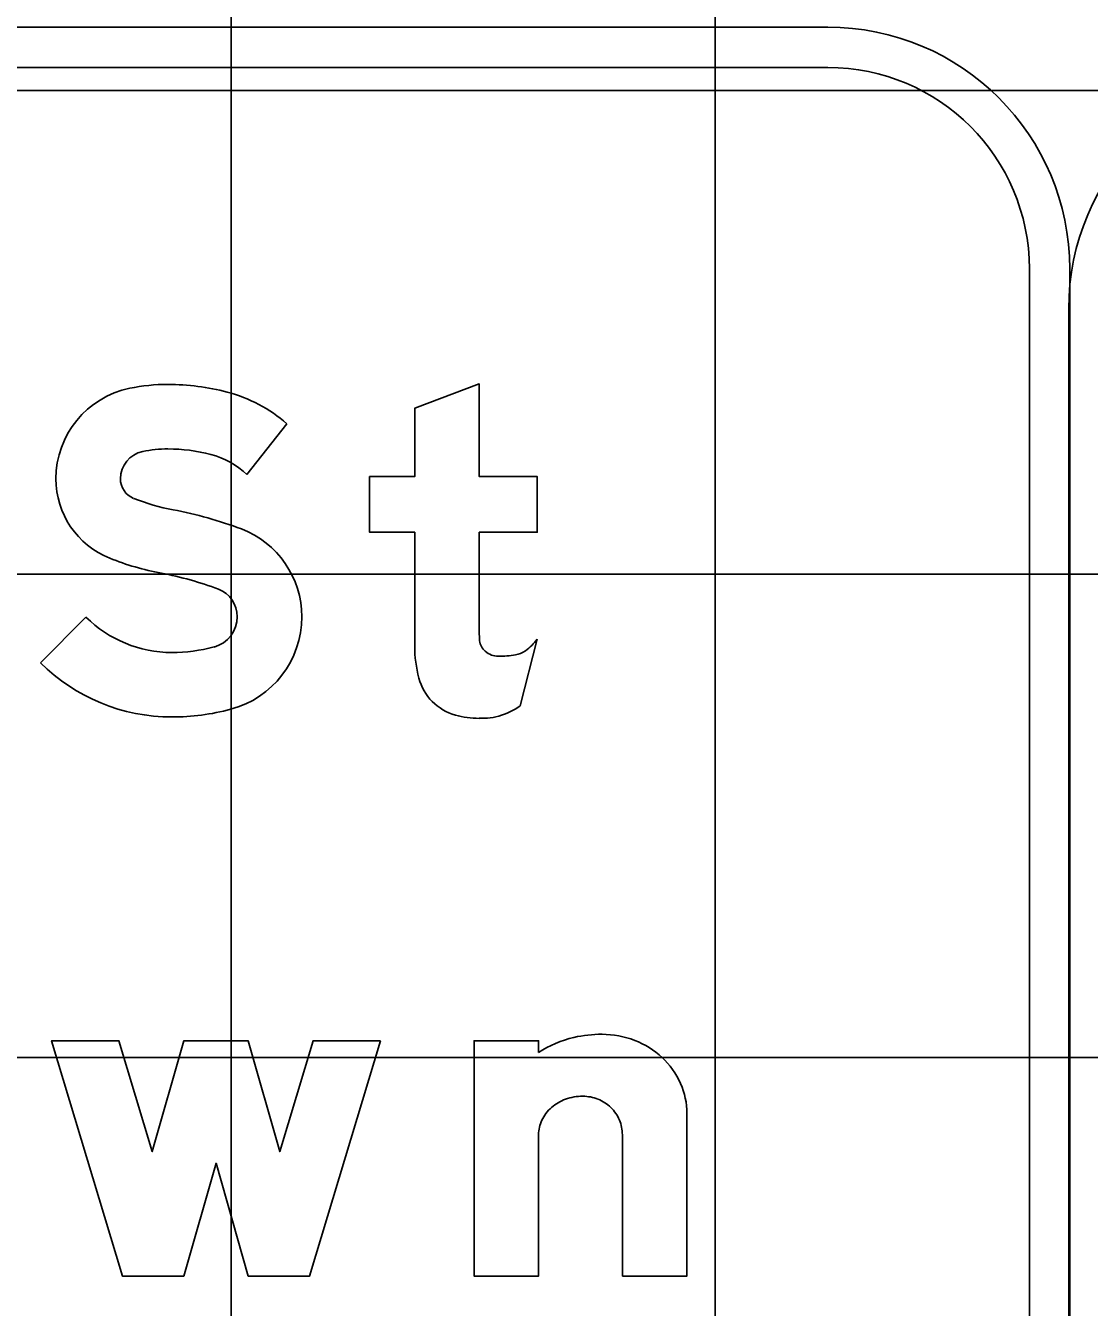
# Model space of a CAD drawing. Extents: x 1797809 to 2198143, y 249608 to 1237864.
# Drawn here: x 2197323.24 to 2197327.64, y 1237168.07 to 1237173.37 of the extents above; entities that cross this region are included whole.
import ezdxf

# ---------------------------------------------------------------- set-up
doc = ezdxf.new("R2010")
doc.units = 0
for name, color, linetype in [('GSBWFILL', 7, 'Continuous'), ('GSCOLORFILL', 7, 'Continuous'), ('GSOUTLINE', 7, 'Continuous'), ('GSSHT', 7, 'Continuous')]:
    doc.layers.add(name, color=color, linetype=linetype)

msp = doc.modelspace()

# ---------------------------------------------------------------- linework, layer by layer
at = {"layer": 'GSBWFILL'}
for p, q in [((2197325.2842, 1237170.5609), (2197325.3544, 1237170.8369)), ((2197325.7063, 1237168.7875), (2197325.7063, 1237168.2027))]:
    msp.add_line(p, q, dxfattribs=at)
for points in [[(2197325.1144, 1237170.8894), (2197325.1144, 1237171.2794), (2197325.3544, 1237171.2794), (2197325.3544, 1237171.5094), (2197325.1144, 1237171.5094), (2197325.1144, 1237171.8927), (2197324.8477, 1237171.7916), (2197324.8477, 1237171.5094), (2197324.661, 1237171.5094), (2197324.661, 1237171.2794), (2197324.8477, 1237171.2794), (2197324.8477, 1237170.8088)], [(2197324.1544, 1237171.5175), (2197324.3193, 1237171.7279)], [(2197323.4888, 1237170.9279), (2197323.301, 1237170.7385)], [(2197325.3596, 1237169.1279), (2197325.3596, 1237169.1761), (2197325.0929, 1237169.1761), (2197325.0929, 1237168.2027), (2197325.3596, 1237168.2027), (2197325.3596, 1237168.7875)], [(2197325.7063, 1237168.2027), (2197325.9729, 1237168.2027), (2197325.9729, 1237168.8753)]]:
    msp.add_lwpolyline(points, dxfattribs=at)
msp.add_lwpolyline([(2197324.7063, 1237169.1761), (2197324.4129, 1237168.2027), (2197324.1596, 1237168.2027), (2197324.0263, 1237168.6694), (2197323.8929, 1237168.2027), (2197323.6396, 1237168.2027), (2197323.3463, 1237169.1761), (2197323.6248, 1237169.1761), (2197323.7628, 1237168.718), (2197323.8937, 1237169.1761), (2197324.1588, 1237169.1761), (2197324.2897, 1237168.718), (2197324.4278, 1237169.1761)], close=True, dxfattribs=at)
for centre, major_axis, ratio, start_param, end_param in [((2197323.7464, 1237171.5002), (0, 0.382), 0.999997, 0.202758, 1.570796), ((2197323.8277, 1237171.105), (0, 0.7855), 0.999997, 0, 0.202758), ((2197323.8277, 1237170.9272), (0, 0.9632), 0.999997, 6.026234, 6.283185), ((2197323.917, 1237171.2674), (0, 0.6115), 0.999997, 5.565152, 6.026234), ((2197323.7464, 1237171.5002), (0, 0.1153), 0.999997, 0.202758, 1.570796), ((2197323.8277, 1237171.105), (0, 0.5188), 0.999997, 0, 0.202758), ((2197323.8277, 1237170.9272), (0, 0.6965), 0.999997, 6.026234, 6.283185), ((2197323.917, 1237171.2674), (0, 0.3448), 0.999997, 5.523837, 6.026234), ((2197323.7183, 1237171.5002), (0, 0.3538), 0.999997, 1.570796, 2.761249), ((2197323.7183, 1237171.5002), (0, 0.0872), 0.999997, 1.570796, 2.761249), ((2197324.0089, 1237172.227), (0, 0.8699), 0.999997, 2.761249, 2.95744), ((2197323.5523, 1237169.776), (0, 1.6233), 0.999997, 5.918637, 6.099033), ((2197323.9926, 1237170.9296), (0, 0.3885), 0.999997, 4.712389, 5.918637), ((2197324.0089, 1237172.227), (0, 1.1366), 0.999997, 2.761249, 2.95744), ((2197323.5523, 1237169.776), (0, 1.3566), 0.999997, 5.918637, 6.099033), ((2197323.9926, 1237170.9296), (0, 0.1218), 0.999997, 4.712389, 5.918637), ((2197323.8439, 1237171.2862), (0, 0.5044), 0.999997, 2.360607, 3.141593), ((2197323.9849, 1237170.9296), (0, 0.1295), 0.999997, 3.401517, 4.712389), ((2197323.9849, 1237170.9296), (0, 0.3961), 0.999997, 3.401517, 4.712389), ((2197326.7837, 1237170.8894), (0, 1.6693), 0.999998, 1.570796, 1.606005), ((2197325.1789, 1237170.9678), (0, 0.2189), 0.999998, 3.756278, 4.071638), ((2197323.8439, 1237171.46), (0, 0.6782), 0.999997, 3.141593, 3.401517), ((2197325.3651, 1237170.8088), (0, 0.5174), 0.999998, 1.570796, 1.830698), ((2197325.191, 1237170.8436), (0, 0.0767), 0.999998, 1.74085, 2.407828), ((2197325.1934, 1237170.8463), (0, 0.0803), 0.999998, 2.407828, 3.141593), ((2197325.2475, 1237170.8706), (0, 0.1), 0.999998, 3.310762, 3.756278), ((2197323.8439, 1237171.2862), (0, 0.7711), 0.999997, 2.360607, 3.141593), ((2197325.1934, 1237171.1871), (0, 0.4211), 0.999998, 3.141593, 3.310762), ((2197325.0745, 1237170.7315), (0, 0.2167), 0.999998, 1.830698, 2.869526), ((2197323.8439, 1237171.46), (0, 0.9449), 0.999997, 3.141593, 3.401517), ((2197325.1144, 1237170.8745), (0, 0.3651), 0.999998, 2.869526, 3.141593), ((2197325.1342, 1237170.7267), (0, 0.2167), 0.999998, 3.205734, 3.427755), ((2197325.1058, 1237170.8232), (0, 0.3172), 0.999998, 3.427755, 3.738844), ((2197325.1144, 1237171.0353), (0, 0.5258), 0.999998, 3.141593, 3.205734), ((2197325.6221, 1237168.6694), (0, 0.5334), 0.999997, 0, 0.219986), ((2197325.6221, 1237168.8273), (0, 0.3754), 0.999997, 5.914285, 6.283185), ((2197325.6176, 1237168.7229), (0, 0.4802), 0.999997, 0.235088, 0.567132), ((2197325.6311, 1237168.8507), (0, 0.3503), 0.999997, 5.532258, 5.914285), ((2197325.6451, 1237168.8657), (0, 0.3299), 0.999997, 5.130076, 5.532258), ((2197325.6668, 1237168.8753), (0, 0.3062), 0.999997, 4.712389, 5.130076), ((2197325.5336, 1237168.7615), (0, 0.1835), 0.999997, 0.345704, 0.715718), ((2197325.5425, 1237168.7367), (0, 0.2099), 0.999997, 0, 0.345704), ((2197325.5425, 1237168.7781), (0, 0.1684), 0.999997, 5.900624, 6.283185), ((2197325.5444, 1237168.7827), (0, 0.1635), 0.999997, 5.51227, 5.900624), ((2197325.5198, 1237168.7774), (0, 0.1625), 0.999997, 0.715718, 1.126231), ((2197325.5472, 1237168.7856), (0, 0.1594), 0.999997, 5.115435, 5.51227), ((2197325.4985, 1237168.7875), (0, 0.1389), 0.999997, 1.126231, 1.570796), ((2197325.5516, 1237168.7875), (0, 0.1546), 0.999997, 4.712389, 5.115435)]:
    msp.add_ellipse(centre, major_axis=major_axis, ratio=ratio, start_param=start_param, end_param=end_param, dxfattribs=at)
at = {"layer": 'GSCOLORFILL'}
for p, q in [((2197326.5554, 1237173.3681), (2197315.0471, 1237173.3681)), ((2197315.0471, 1237173.2014), (2197326.5554, 1237173.2014)), ((2197327.3888, 1237172.3681), (2197327.3888, 1237166.3681)), ((2197327.5554, 1237166.3681), (2197327.5554, 1237172.3681)), ((2197327.5513, 1237172.2026), (2197327.5513, 1237166.2002)), ((2197325.2842, 1237170.5609), (2197325.3544, 1237170.8369)), ((2197325.7063, 1237168.7875), (2197325.7063, 1237168.2027))]:
    msp.add_line(p, q, dxfattribs=at)
for points in [[(2197325.1144, 1237170.8894), (2197325.1144, 1237171.2794), (2197325.3544, 1237171.2794), (2197325.3544, 1237171.5094), (2197325.1144, 1237171.5094), (2197325.1144, 1237171.8927), (2197324.8477, 1237171.7916), (2197324.8477, 1237171.5094), (2197324.661, 1237171.5094), (2197324.661, 1237171.2794), (2197324.8477, 1237171.2794), (2197324.8477, 1237170.8088)], [(2197324.1544, 1237171.5175), (2197324.3193, 1237171.7279)], [(2197323.4888, 1237170.9279), (2197323.301, 1237170.7385)], [(2197325.3596, 1237169.1279), (2197325.3596, 1237169.1761), (2197325.0929, 1237169.1761), (2197325.0929, 1237168.2027), (2197325.3596, 1237168.2027), (2197325.3596, 1237168.7875)], [(2197325.7063, 1237168.2027), (2197325.9729, 1237168.2027), (2197325.9729, 1237168.8753)]]:
    msp.add_lwpolyline(points, dxfattribs=at)
msp.add_lwpolyline([(2197324.7063, 1237169.1761), (2197324.4129, 1237168.2027), (2197324.1596, 1237168.2027), (2197324.0263, 1237168.6694), (2197323.8929, 1237168.2027), (2197323.6396, 1237168.2027), (2197323.3463, 1237169.1761), (2197323.6248, 1237169.1761), (2197323.7628, 1237168.718), (2197323.8937, 1237169.1761), (2197324.1588, 1237169.1761), (2197324.2897, 1237168.718), (2197324.4278, 1237169.1761)], close=True, dxfattribs=at)
for centre, radius, start, end in [((2197326.5554, 1237172.3681), 1, 0, 90), ((2197326.5554, 1237172.3681), 0.8333, 0, 90), ((2197328.5503, 1237172.2026), 0.999, 90, 180)]:
    msp.add_arc(centre, radius, start, end, dxfattribs=at)
for centre, major_axis, ratio, start_param, end_param in [((2197323.7464, 1237171.5002), (0, 0.382), 0.999997, 0.202758, 1.570796), ((2197323.8277, 1237171.105), (0, 0.7855), 0.999997, 0, 0.202758), ((2197323.8277, 1237170.9272), (0, 0.9632), 0.999997, 6.026234, 6.283185), ((2197323.917, 1237171.2674), (0, 0.6115), 0.999997, 5.565152, 6.026234), ((2197323.7464, 1237171.5002), (0, 0.1153), 0.999997, 0.202758, 1.570796), ((2197323.8277, 1237171.105), (0, 0.5188), 0.999997, 0, 0.202758), ((2197323.8277, 1237170.9272), (0, 0.6965), 0.999997, 6.026234, 6.283185), ((2197323.917, 1237171.2674), (0, 0.3448), 0.999997, 5.523837, 6.026234), ((2197323.7183, 1237171.5002), (0, 0.3538), 0.999997, 1.570796, 2.761249), ((2197323.7183, 1237171.5002), (0, 0.0872), 0.999997, 1.570796, 2.761249), ((2197324.0089, 1237172.227), (0, 0.8699), 0.999997, 2.761249, 2.95744), ((2197323.5523, 1237169.776), (0, 1.6233), 0.999997, 5.918637, 6.099033), ((2197323.9926, 1237170.9296), (0, 0.3885), 0.999997, 4.712389, 5.918637), ((2197324.0089, 1237172.227), (0, 1.1366), 0.999997, 2.761249, 2.95744), ((2197323.5523, 1237169.776), (0, 1.3566), 0.999997, 5.918637, 6.099033), ((2197323.9926, 1237170.9296), (0, 0.1218), 0.999997, 4.712389, 5.918637), ((2197323.8439, 1237171.2862), (0, 0.5044), 0.999997, 2.360607, 3.141593), ((2197323.9849, 1237170.9296), (0, 0.1295), 0.999997, 3.401517, 4.712389), ((2197323.9849, 1237170.9296), (0, 0.3961), 0.999997, 3.401517, 4.712389), ((2197326.7837, 1237170.8894), (0, 1.6693), 0.999998, 1.570796, 1.606005), ((2197325.1789, 1237170.9678), (0, 0.2189), 0.999998, 3.756278, 4.071638), ((2197323.8439, 1237171.46), (0, 0.6782), 0.999997, 3.141593, 3.401517), ((2197325.3651, 1237170.8088), (0, 0.5174), 0.999998, 1.570796, 1.830698), ((2197325.191, 1237170.8436), (0, 0.0767), 0.999998, 1.74085, 2.407828), ((2197325.1934, 1237170.8463), (0, 0.0803), 0.999998, 2.407828, 3.141593), ((2197325.2475, 1237170.8706), (0, 0.1), 0.999998, 3.310762, 3.756278), ((2197323.8439, 1237171.2862), (0, 0.7711), 0.999997, 2.360607, 3.141593), ((2197325.1934, 1237171.1871), (0, 0.4211), 0.999998, 3.141593, 3.310762), ((2197325.0745, 1237170.7315), (0, 0.2167), 0.999998, 1.830698, 2.869526), ((2197323.8439, 1237171.46), (0, 0.9449), 0.999997, 3.141593, 3.401517), ((2197325.1144, 1237170.8745), (0, 0.3651), 0.999998, 2.869526, 3.141593), ((2197325.1342, 1237170.7267), (0, 0.2167), 0.999998, 3.205734, 3.427755), ((2197325.1058, 1237170.8232), (0, 0.3172), 0.999998, 3.427755, 3.738844), ((2197325.1144, 1237171.0353), (0, 0.5258), 0.999998, 3.141593, 3.205734), ((2197325.6221, 1237168.6694), (0, 0.5334), 0.999997, 0, 0.219986), ((2197325.6221, 1237168.8273), (0, 0.3754), 0.999997, 5.914285, 6.283185), ((2197325.6176, 1237168.7229), (0, 0.4802), 0.999997, 0.235088, 0.567132), ((2197325.6311, 1237168.8507), (0, 0.3503), 0.999997, 5.532258, 5.914285), ((2197325.6451, 1237168.8657), (0, 0.3299), 0.999997, 5.130076, 5.532258), ((2197325.6668, 1237168.8753), (0, 0.3062), 0.999997, 4.712389, 5.130076), ((2197325.5336, 1237168.7615), (0, 0.1835), 0.999997, 0.345704, 0.715718), ((2197325.5425, 1237168.7367), (0, 0.2099), 0.999997, 0, 0.345704), ((2197325.5425, 1237168.7781), (0, 0.1684), 0.999997, 5.900624, 6.283185), ((2197325.5444, 1237168.7827), (0, 0.1635), 0.999997, 5.51227, 5.900624), ((2197325.5198, 1237168.7774), (0, 0.1625), 0.999997, 0.715718, 1.126231), ((2197325.5472, 1237168.7856), (0, 0.1594), 0.999997, 5.115435, 5.51227), ((2197325.4985, 1237168.7875), (0, 0.1389), 0.999997, 1.126231, 1.570796), ((2197325.5516, 1237168.7875), (0, 0.1546), 0.999997, 4.712389, 5.115435)]:
    msp.add_ellipse(centre, major_axis=major_axis, ratio=ratio, start_param=start_param, end_param=end_param, dxfattribs=at)
at = {"layer": 'GSOUTLINE'}
for p, q in [((2197325.2842, 1237170.5609), (2197325.3544, 1237170.8369)), ((2197325.7063, 1237168.7875), (2197325.7063, 1237168.2027))]:
    msp.add_line(p, q, dxfattribs=at)
for points in [[(2197325.1144, 1237170.8894), (2197325.1144, 1237171.2794), (2197325.3544, 1237171.2794), (2197325.3544, 1237171.5094), (2197325.1144, 1237171.5094), (2197325.1144, 1237171.8927), (2197324.8477, 1237171.7916), (2197324.8477, 1237171.5094), (2197324.661, 1237171.5094), (2197324.661, 1237171.2794), (2197324.8477, 1237171.2794), (2197324.8477, 1237170.8088)], [(2197324.1544, 1237171.5175), (2197324.3193, 1237171.7279)], [(2197323.4888, 1237170.9279), (2197323.301, 1237170.7385)], [(2197325.3596, 1237169.1279), (2197325.3596, 1237169.1761), (2197325.0929, 1237169.1761), (2197325.0929, 1237168.2027), (2197325.3596, 1237168.2027), (2197325.3596, 1237168.7875)], [(2197325.7063, 1237168.2027), (2197325.9729, 1237168.2027), (2197325.9729, 1237168.8753)]]:
    msp.add_lwpolyline(points, dxfattribs=at)
msp.add_lwpolyline([(2197324.7063, 1237169.1761), (2197324.4129, 1237168.2027), (2197324.1596, 1237168.2027), (2197324.0263, 1237168.6694), (2197323.8929, 1237168.2027), (2197323.6396, 1237168.2027), (2197323.3463, 1237169.1761), (2197323.6248, 1237169.1761), (2197323.7628, 1237168.718), (2197323.8937, 1237169.1761), (2197324.1588, 1237169.1761), (2197324.2897, 1237168.718), (2197324.4278, 1237169.1761)], close=True, dxfattribs=at)
for centre, major_axis, ratio, start_param, end_param in [((2197323.7464, 1237171.5002), (0, 0.382), 0.999997, 0.202758, 1.570796), ((2197323.8277, 1237171.105), (0, 0.7855), 0.999997, 0, 0.202758), ((2197323.8277, 1237170.9272), (0, 0.9632), 0.999997, 6.026234, 6.283185), ((2197323.917, 1237171.2674), (0, 0.6115), 0.999997, 5.565152, 6.026234), ((2197323.7464, 1237171.5002), (0, 0.1153), 0.999997, 0.202758, 1.570796), ((2197323.8277, 1237171.105), (0, 0.5188), 0.999997, 0, 0.202758), ((2197323.8277, 1237170.9272), (0, 0.6965), 0.999997, 6.026234, 6.283185), ((2197323.917, 1237171.2674), (0, 0.3448), 0.999997, 5.523837, 6.026234), ((2197323.7183, 1237171.5002), (0, 0.3538), 0.999997, 1.570796, 2.761249), ((2197323.7183, 1237171.5002), (0, 0.0872), 0.999997, 1.570796, 2.761249), ((2197324.0089, 1237172.227), (0, 0.8699), 0.999997, 2.761249, 2.95744), ((2197323.5523, 1237169.776), (0, 1.6233), 0.999997, 5.918637, 6.099033), ((2197323.9926, 1237170.9296), (0, 0.3885), 0.999997, 4.712389, 5.918637), ((2197324.0089, 1237172.227), (0, 1.1366), 0.999997, 2.761249, 2.95744), ((2197323.5523, 1237169.776), (0, 1.3566), 0.999997, 5.918637, 6.099033), ((2197323.9926, 1237170.9296), (0, 0.1218), 0.999997, 4.712389, 5.918637), ((2197323.8439, 1237171.2862), (0, 0.5044), 0.999997, 2.360607, 3.141593), ((2197323.9849, 1237170.9296), (0, 0.1295), 0.999997, 3.401517, 4.712389), ((2197323.9849, 1237170.9296), (0, 0.3961), 0.999997, 3.401517, 4.712389), ((2197326.7837, 1237170.8894), (0, 1.6693), 0.999998, 1.570796, 1.606005), ((2197325.1789, 1237170.9678), (0, 0.2189), 0.999998, 3.756278, 4.071638), ((2197323.8439, 1237171.46), (0, 0.6782), 0.999997, 3.141593, 3.401517), ((2197325.3651, 1237170.8088), (0, 0.5174), 0.999998, 1.570796, 1.830698), ((2197325.191, 1237170.8436), (0, 0.0767), 0.999998, 1.74085, 2.407828), ((2197325.1934, 1237170.8463), (0, 0.0803), 0.999998, 2.407828, 3.141593), ((2197325.2475, 1237170.8706), (0, 0.1), 0.999998, 3.310762, 3.756278), ((2197323.8439, 1237171.2862), (0, 0.7711), 0.999997, 2.360607, 3.141593), ((2197325.1934, 1237171.1871), (0, 0.4211), 0.999998, 3.141593, 3.310762), ((2197325.0745, 1237170.7315), (0, 0.2167), 0.999998, 1.830698, 2.869526), ((2197323.8439, 1237171.46), (0, 0.9449), 0.999997, 3.141593, 3.401517), ((2197325.1144, 1237170.8745), (0, 0.3651), 0.999998, 2.869526, 3.141593), ((2197325.1342, 1237170.7267), (0, 0.2167), 0.999998, 3.205734, 3.427755), ((2197325.1058, 1237170.8232), (0, 0.3172), 0.999998, 3.427755, 3.738844), ((2197325.1144, 1237171.0353), (0, 0.5258), 0.999998, 3.141593, 3.205734), ((2197325.6221, 1237168.6694), (0, 0.5334), 0.999997, 0, 0.219986), ((2197325.6221, 1237168.8273), (0, 0.3754), 0.999997, 5.914285, 6.283185), ((2197325.6176, 1237168.7229), (0, 0.4802), 0.999997, 0.235088, 0.567132), ((2197325.6311, 1237168.8507), (0, 0.3503), 0.999997, 5.532258, 5.914285), ((2197325.6451, 1237168.8657), (0, 0.3299), 0.999997, 5.130076, 5.532258), ((2197325.6668, 1237168.8753), (0, 0.3062), 0.999997, 4.712389, 5.130076), ((2197325.5336, 1237168.7615), (0, 0.1835), 0.999997, 0.345704, 0.715718), ((2197325.5425, 1237168.7367), (0, 0.2099), 0.999997, 0, 0.345704), ((2197325.5425, 1237168.7781), (0, 0.1684), 0.999997, 5.900624, 6.283185), ((2197325.5444, 1237168.7827), (0, 0.1635), 0.999997, 5.51227, 5.900624), ((2197325.5198, 1237168.7774), (0, 0.1625), 0.999997, 0.715718, 1.126231), ((2197325.5472, 1237168.7856), (0, 0.1594), 0.999997, 5.115435, 5.51227), ((2197325.4985, 1237168.7875), (0, 0.1389), 0.999997, 1.126231, 1.570796), ((2197325.5516, 1237168.7875), (0, 0.1546), 0.999997, 4.712389, 5.115435)]:
    msp.add_ellipse(centre, major_axis=major_axis, ratio=ratio, start_param=start_param, end_param=end_param, dxfattribs=at)
at = {"layer": 'GSSHT'}
for p, q in [((2197324.0894, 1237163.1062), (2197324.0894, 1237223.1062)), ((2197326.0894, 1237163.1062), (2197326.0894, 1237223.1062)), ((2197288.0894, 1237173.1062), (2197408.0894, 1237173.1062)), ((2197288.0894, 1237171.1062), (2197408.0894, 1237171.1062)), ((2197288.0894, 1237169.1062), (2197408.0894, 1237169.1062))]:
    msp.add_line(p, q, dxfattribs=at)

doc.saveas('drawing.dxf')
